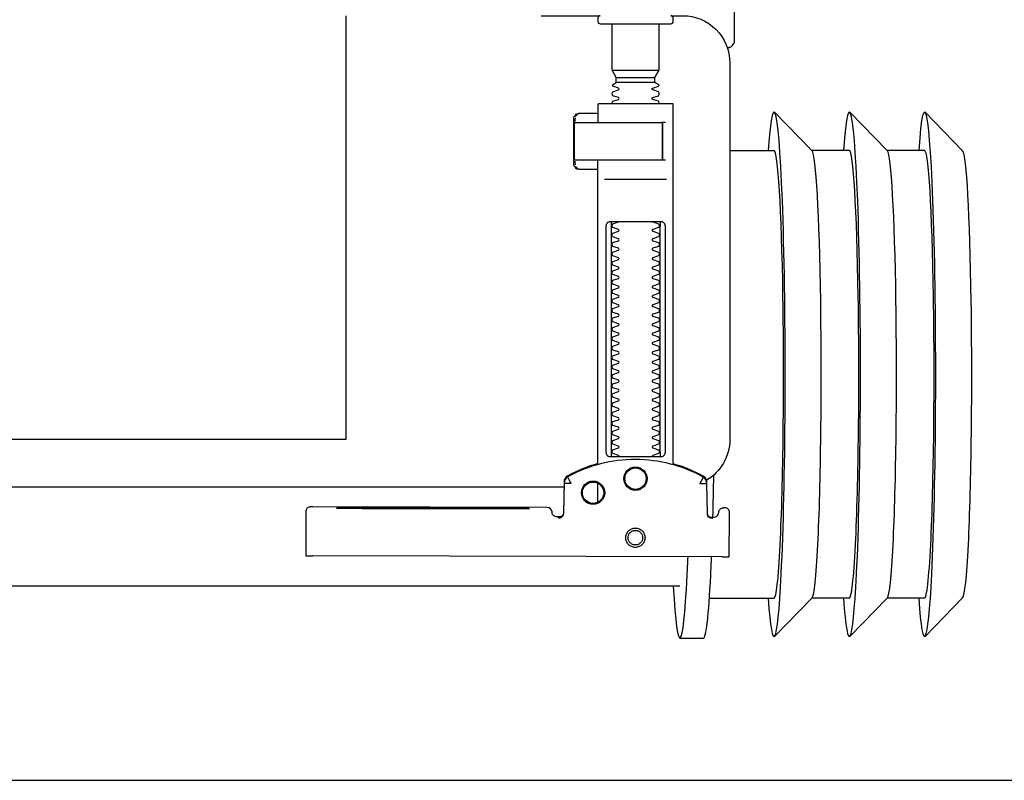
# Model space of a CAD drawing. Header units: millimetres. Extents: x 28600 to 181045, y -399112 to -163690.
# Tile 394 of 482: x 73942 to 73963, y -194640 to -194623. Entities that reach past the tile are written whole.
import ezdxf

# ---------------------------------------------------------------- set-up
doc = ezdxf.new("R2010")
doc.units = ezdxf.units.MM
doc.layers.get('0').update_dxf_attribs({"color": 8})
doc.layers.add('!! 0_ Istn-sciany', color=8, linetype='Continuous')
doc.layers.add('!!_@ wypos sanit nd', color=8, linetype='Continuous', plot=False)

# ---------------------------------------------------------------- blocks, each defined once
blk = doc.blocks.new('A$Cff2eaf8b')
for points in [[(-0.24945, 0.09108), (-0.24147, 0.09927)], [(-0.24136, 0.09113), (-0.23342, 0.09113), (-0.22548, 0.09927)], [(-0.22538, 0.09113), (-0.21743, 0.09113), (-0.2095, 0.09927)], [(-0.18941, 0.09963), (-0.19441, 0.09963)], [(-0.19567, 0.09113), (-0.20939, 0.09113)], [(-0.18941, 0.08863), (-0.04454, 0.08863), (-0.04035, 0.08853), (-0.03617, 0.08824), (-0.032, 0.08775), (-0.02786, 0.08707), (-0.02376, 0.08619), (-0.0197, 0.08513), (-0.0157, 0.08388), (-0.01176, 0.08244), (-0.00789, 0.08082), (-0.0041, 0.07902), (-0.0004, 0.07705), (0.0032, 0.0749), (0.0067, 0.0726), (0.01009, 0.07012), (0.01337, 0.0675)], [(-0.19839, 0.08237), (-0.11148, 0.08219)], [(-0.19594, 0.07411), (-0.19609, 0.07411), (-0.19639, 0.07411), (-0.19593, 0.07402), (-0.19578, 0.07396), (-0.19564, 0.07387), (-0.19551, 0.07376), (-0.1954, 0.07363), (-0.19532, 0.07349), (-0.19526, 0.07333), (-0.19523, 0.07317)], [(-0.16479, 0.06647), (-0.16466, 0.07302), (-0.16465, 0.07318), (-0.16461, 0.07333), (-0.16454, 0.07348), (-0.16445, 0.07361), (-0.16435, 0.07373), (-0.16422, 0.07383), (-0.16409, 0.07391), (-0.16394, 0.07396), (-0.16349, 0.07404), (-0.1638, 0.07405), (-0.16395, 0.07405)], [(-0.12195, 0.07209), (-0.15195, 0.07215)], [(-0.15195, 0.07205), (-0.12195, 0.07199)], [(-0.172, 0.07079), (-0.172, 0.06674)], [(0.16493, 0.0675), (-0.16477, 0.0675)], [(-0.172, 0.06279), (-0.172, -0.00182)], [(-0.1852, 0.06018), (-0.1852, 0.01218)], [(-0.1748, 0.01218), (-0.1748, 0.06018)], [(-0.11847, -0.0325), (-0.11847, 0.0575), (0.11153, 0.0575), (0.11153, -0.0325)], [(-0.17342, 0.00218), (-0.18659, 0.00218)], [(-0.172, 0.00012), (-0.17167, 0.00018), (-0.1682, 0.00018), (-0.1681, 0.00018), (-0.16799, 0.00016), (-0.16789, 0.00007), (-0.16779, 0.00006), (-0.16762, 0.00005), (-0.16752, 0.00005), (-0.16741, 0.00003), (-0.1673, -0.00004), (-0.16725, -0.00018), (-0.16725, -0.00044), (-0.16711, -0.00046), (-0.16701, -0.0005), (-0.16693, -0.00056), (-0.16688, -0.0007), (-0.16688, -0.01094), (-0.16692, -0.01107), (-0.16701, -0.01115), (-0.16725, -0.0112), (-0.16725, -0.01147), (-0.16728, -0.01157), (-0.16735, -0.01164), (-0.16746, -0.01168), (-0.16762, -0.01169), (-0.16775, -0.0117), (-0.16789, -0.01172), (-0.16797, -0.01179), (-0.16807, -0.01182), (-0.1682, -0.01182), (-0.17167, -0.01182), (-0.172, -0.01177)], [(-0.16829, 0.00017), (-0.16772, 0.00003), (-0.16738, -0.00042)], [(-0.18633, -0.00182), (-0.17526, -0.00182), (-0.17367, -0.00182)], [(-0.16723, -0.00083), (-0.16714, -0.00136), (-0.16713, -0.00163)], [(-0.24945, -0.00383), (-0.24147, -0.01202)], [(-0.24136, -0.00387), (-0.23342, -0.00387), (-0.22548, -0.01202)], [(-0.22538, -0.00387), (-0.21743, -0.00387), (-0.2095, -0.01202)], [(-0.2, -0.00387), (-0.20939, -0.00387)], [(-0.18633, -0.00982), (-0.18551, -0.00982), (-0.18567, -0.00972), (-0.1857, -0.00962)], [(-0.16713, -0.01002), (-0.16714, -0.01028), (-0.16723, -0.01081)], [(-0.16738, -0.01122), (-0.16772, -0.01167), (-0.16829, -0.01182)], [(-0.1841, -0.0183), (-0.1759, -0.0183)], [(-0.1759, -0.01936), (-0.1841, -0.01936)], [(-0.175, -0.02092), (-0.185, -0.02092)], [(-0.20001, -0.0258), (-0.19988, -0.02576), (-0.19976, -0.02573), (-0.19963, -0.02571), (-0.19948, -0.02571)], [(-0.20099, -0.02721), (-0.20099, -0.0722)]]:
    blk.add_lwpolyline(points)
for points in [[(-0.19989, 0.08236), (-0.19995, 0.07336, 0.009369), (-0.19994, 0.07293), (-0.19992, 0.07276), (-0.19986, 0.07259), (-0.19979, 0.07243), (-0.19968, 0.07229), (-0.19955, 0.07217), (-0.19941, 0.07208), (-0.19924, 0.07201), (-0.19908, 0.07197), (-0.19895, 0.07196), (-0.1988, 0.07196)], [(-0.16413, 0.07389), (-0.16324, 0.07389), (-0.16303, 0.07386), (-0.16283, 0.0738), (-0.16264, 0.07369), (-0.16249, 0.07354), (-0.16237, 0.07337), (-0.16228, 0.07317), (-0.16225, 0.07297, 0.002299), (-0.16224, 0.07285, 0.40455), (-0.16124, 0.07188), (-0.11145, 0.07178), (-0.11127, 0.07178), (-0.11111, 0.07178), (-0.111, 0.07178), (-0.11083, 0.07179), (-0.11065, 0.07183), (-0.11049, 0.0719), (-0.11033, 0.072), (-0.1102, 0.07212), (-0.11009, 0.07227), (-0.11001, 0.07243), (-0.10996, 0.07261), (-0.10995, 0.07279), (-0.10997, 0.08178), (-0.10998, 0.08217)], [(-0.19576, 0.07395), (-0.19665, 0.07395, 0.282591), (-0.19754, 0.0734), (-0.19758, 0.07331), (-0.19761, 0.0732), (-0.19763, 0.07311), (-0.19764, 0.07296, -0.415352), (-0.19865, 0.07196)], [(-0.19623, 0.07426), (-0.19588, 0.0742), (-0.19555, 0.07399), (-0.19533, 0.07367), (-0.19523, 0.07332), (-0.19513, 0.06676), (-0.19513, 0.0667, 0.265347), (-0.19435, 0.06544, 0.125711), (-0.17997, 0.06173, 0.125711), (-0.16558, 0.06538, 0.26954), (-0.1648, 0.06667), (-0.16467, 0.07322), (-0.16464, 0.07344), (-0.16456, 0.07365), (-0.16444, 0.07383), (-0.16428, 0.07399), (-0.1641, 0.0741), (-0.16389, 0.07417), (-0.16368, 0.0742)], [(-0.15993, -0.0325), (-0.17249, -0.0325, 0.405519), (-0.172, -0.032), (-0.172, -0.0313, 0.414214), (-0.1725, -0.0308), (-0.1875, -0.0308, 0.414214), (-0.188, -0.0313), (-0.188, -0.032, 0.405519), (-0.18751, -0.0325), (-0.19, -0.0325, -0.414214), (-0.2, -0.0225), (-0.2, 0.0575, -0.266001), (-0.19506, 0.06612)], [(-0.19513, 0.06651), (-0.19511, 0.06632), (-0.19509, 0.06622), (-0.19506, 0.06612), (-0.19503, 0.06602), (-0.19498, 0.06592), (-0.19493, 0.06582), (-0.19488, 0.06573), (-0.19482, 0.06564), (-0.19475, 0.06556), (-0.19468, 0.06548), (-0.1946, 0.06541), (-0.19452, 0.06535), (-0.19443, 0.06529), (-0.19434, 0.06524), (-0.19358, 0.06483), (-0.19281, 0.06445), (-0.19203, 0.0641), (-0.19125, 0.06376), (-0.19045, 0.06345), (-0.18964, 0.06316), (-0.18882, 0.06289), (-0.188, 0.06265), (-0.188, -0.01362, 0.414214), (-0.1878, -0.01382), (-0.17545, -0.01382), (-0.1722, -0.01382, 0.414214), (-0.172, -0.01362), (-0.172, -0.00982)], [(-0.172, 0.0626), (-0.17117, 0.06284), (-0.17034, 0.0631), (-0.16952, 0.06339), (-0.16872, 0.0637), (-0.16792, 0.06404), (-0.16713, 0.06439), (-0.16635, 0.06477), (-0.16558, 0.06518), (-0.16557, 0.06518, 0.269546), (-0.16479, 0.06647)], [(-0.18353, 0.01118, 0.182836), (-0.18364, 0.01127), (-0.18485, 0.01168, 0.050055), (-0.185, 0.01194), (-0.185, 0.01222, 0.050055), (-0.18485, 0.01248), (-0.18364, 0.01289, 0.719897), (-0.18364, 0.01327), (-0.18485, 0.01368, 0.050055), (-0.185, 0.01394), (-0.185, 0.01422, 0.050055), (-0.18485, 0.01448), (-0.18364, 0.01489, 0.719897), (-0.18364, 0.01527), (-0.18485, 0.01568, 0.050055), (-0.185, 0.01594), (-0.185, 0.01622, 0.050055), (-0.18485, 0.01648), (-0.18364, 0.01689, 0.719897), (-0.18364, 0.01727), (-0.18485, 0.01768, 0.050055), (-0.185, 0.01794), (-0.185, 0.01822, 0.050055), (-0.18485, 0.01848), (-0.18364, 0.01889, 0.719897), (-0.18364, 0.01927), (-0.18485, 0.01968, 0.050055), (-0.185, 0.01994), (-0.185, 0.02022, 0.050055), (-0.18485, 0.02048), (-0.18364, 0.02089, 0.719897), (-0.18364, 0.02127), (-0.18485, 0.02168, 0.050055), (-0.185, 0.02194), (-0.185, 0.02222, 0.050055), (-0.18485, 0.02248), (-0.18364, 0.02289, 0.719897), (-0.18364, 0.02327), (-0.18485, 0.02368, 0.050055), (-0.185, 0.02394), (-0.185, 0.02422, 0.050055), (-0.18485, 0.02448), (-0.18364, 0.02489, 0.719897), (-0.18364, 0.02527), (-0.18485, 0.02568, 0.050055), (-0.185, 0.02594), (-0.185, 0.02622, 0.050055), (-0.18485, 0.02648), (-0.18364, 0.02689, 0.719897), (-0.18364, 0.02727), (-0.18485, 0.02768, 0.050055), (-0.185, 0.02794), (-0.185, 0.02822, 0.050055), (-0.18485, 0.02848), (-0.18364, 0.02889, 0.719897), (-0.18364, 0.02927), (-0.18485, 0.02968, 0.050055), (-0.185, 0.02994), (-0.185, 0.03022, 0.050055), (-0.18485, 0.03048), (-0.18364, 0.03089, 0.719897), (-0.18364, 0.03127), (-0.18485, 0.03168, 0.050055), (-0.185, 0.03194), (-0.185, 0.03222, 0.050055), (-0.18485, 0.03248), (-0.18364, 0.03289, 0.719897), (-0.18364, 0.03327), (-0.18485, 0.03368, 0.050055), (-0.185, 0.03394), (-0.185, 0.03422, 0.050055), (-0.18485, 0.03448), (-0.18364, 0.03489, 0.719897), (-0.18364, 0.03527), (-0.18485, 0.03568, 0.050055), (-0.185, 0.03594), (-0.185, 0.03622, 0.050055), (-0.18485, 0.03648), (-0.18364, 0.03689, 0.719897), (-0.18364, 0.03727), (-0.18485, 0.03768, 0.050055), (-0.185, 0.03794), (-0.185, 0.03822, 0.050055), (-0.18485, 0.03848), (-0.18364, 0.03889, 0.719897), (-0.18364, 0.03927), (-0.18485, 0.03968, 0.050055), (-0.185, 0.03994), (-0.185, 0.04022, 0.050055), (-0.18485, 0.04048), (-0.18364, 0.04089, 0.719897), (-0.18364, 0.04127), (-0.18485, 0.04168, 0.050055), (-0.185, 0.04194), (-0.185, 0.04222, 0.050055), (-0.18485, 0.04248), (-0.18364, 0.04289, 0.719897), (-0.18364, 0.04327), (-0.18485, 0.04368, 0.050055), (-0.185, 0.04394), (-0.185, 0.04422, 0.050055), (-0.18485, 0.04448), (-0.18364, 0.04489, 0.719897), (-0.18364, 0.04527), (-0.18485, 0.04568, 0.050055), (-0.185, 0.04594), (-0.185, 0.04622, 0.050055), (-0.18485, 0.04648), (-0.18364, 0.04689, 0.719897), (-0.18364, 0.04727), (-0.18485, 0.04768, 0.050055), (-0.185, 0.04794), (-0.185, 0.04822, 0.050055), (-0.18485, 0.04848), (-0.18364, 0.04889, 0.719897), (-0.18364, 0.04927), (-0.18485, 0.04968, 0.050055), (-0.185, 0.04994), (-0.185, 0.05022, 0.050055), (-0.18485, 0.05048), (-0.18364, 0.05089, 0.719897), (-0.18364, 0.05127), (-0.18485, 0.05168, 0.050055), (-0.185, 0.05194), (-0.185, 0.05222, 0.050055), (-0.18485, 0.05248), (-0.18364, 0.05289, 0.719897), (-0.18364, 0.05327), (-0.18485, 0.05368, 0.050055), (-0.185, 0.05394), (-0.185, 0.05422, 0.050055), (-0.18485, 0.05448), (-0.18364, 0.05489, 0.719897), (-0.18364, 0.05527), (-0.18485, 0.05568, 0.050055), (-0.185, 0.05594), (-0.185, 0.05622, 0.050055), (-0.18485, 0.05648), (-0.18364, 0.05689, 0.719897), (-0.18364, 0.05727), (-0.18485, 0.05768, 0.050055), (-0.185, 0.05794), (-0.185, 0.05822, 0.050055), (-0.18485, 0.05848), (-0.18364, 0.05889, 0.719897), (-0.18364, 0.05927), (-0.18485, 0.05968, 0.050055), (-0.185, 0.05994), (-0.185, 0.06022, 0.050055), (-0.18485, 0.06048), (-0.18364, 0.06089, 0.474594), (-0.18353, 0.06118)], [(-0.17647, 0.06118, 0.474594), (-0.17636, 0.06089), (-0.17515, 0.06048, 0.050055), (-0.175, 0.06022), (-0.175, 0.05994, 0.050055), (-0.17515, 0.05968), (-0.17636, 0.05927, 0.719897), (-0.17636, 0.05889), (-0.17515, 0.05848, 0.050055), (-0.175, 0.05822), (-0.175, 0.05794, 0.050055), (-0.17515, 0.05768), (-0.17636, 0.05727, 0.719897), (-0.17636, 0.05689), (-0.17515, 0.05648, 0.050055), (-0.175, 0.05622), (-0.175, 0.05594, 0.050055), (-0.17515, 0.05568), (-0.17636, 0.05527, 0.719897), (-0.17636, 0.05489), (-0.17515, 0.05448, 0.050055), (-0.175, 0.05422), (-0.175, 0.05394, 0.050055), (-0.17515, 0.05368), (-0.17636, 0.05327, 0.719897), (-0.17636, 0.05289), (-0.17515, 0.05248, 0.050055), (-0.175, 0.05222), (-0.175, 0.05194, 0.050055), (-0.17515, 0.05168), (-0.17636, 0.05127, 0.719897), (-0.17636, 0.05089), (-0.17515, 0.05048, 0.050055), (-0.175, 0.05022), (-0.175, 0.04994, 0.050055), (-0.17515, 0.04968), (-0.17636, 0.04927, 0.719897), (-0.17636, 0.04889), (-0.17515, 0.04848, 0.050055), (-0.175, 0.04822), (-0.175, 0.04794, 0.050055), (-0.17515, 0.04768), (-0.17636, 0.04727, 0.719897), (-0.17636, 0.04689), (-0.17515, 0.04648, 0.050055), (-0.175, 0.04622), (-0.175, 0.04594, 0.050055), (-0.17515, 0.04568), (-0.17636, 0.04527, 0.719897), (-0.17636, 0.04489), (-0.17515, 0.04448, 0.050055), (-0.175, 0.04422), (-0.175, 0.04394, 0.050055), (-0.17515, 0.04368), (-0.17636, 0.04327, 0.719897), (-0.17636, 0.04289), (-0.17515, 0.04248, 0.050055), (-0.175, 0.04222), (-0.175, 0.04194, 0.050055), (-0.17515, 0.04168), (-0.17636, 0.04127, 0.719897), (-0.17636, 0.04089), (-0.17515, 0.04048, 0.050055), (-0.175, 0.04022), (-0.175, 0.03994, 0.050055), (-0.17515, 0.03968), (-0.17636, 0.03927, 0.719897), (-0.17636, 0.03889), (-0.17515, 0.03848, 0.050055), (-0.175, 0.03822), (-0.175, 0.03794, 0.050055), (-0.17515, 0.03768), (-0.17636, 0.03727, 0.719897), (-0.17636, 0.03689), (-0.17515, 0.03648, 0.050055), (-0.175, 0.03622), (-0.175, 0.03594, 0.050055), (-0.17515, 0.03568), (-0.17636, 0.03527, 0.719897), (-0.17636, 0.03489), (-0.17515, 0.03448, 0.050055), (-0.175, 0.03422), (-0.175, 0.03394, 0.050055), (-0.17515, 0.03368), (-0.17636, 0.03327, 0.719897), (-0.17636, 0.03289), (-0.17515, 0.03248, 0.050055), (-0.175, 0.03222), (-0.175, 0.03194, 0.050055), (-0.17515, 0.03168), (-0.17636, 0.03127, 0.719897), (-0.17636, 0.03089), (-0.17515, 0.03048, 0.050055), (-0.175, 0.03022), (-0.175, 0.02994, 0.050055), (-0.17515, 0.02968), (-0.17636, 0.02927, 0.719897), (-0.17636, 0.02889), (-0.17515, 0.02848, 0.050055), (-0.175, 0.02822), (-0.175, 0.02794, 0.050055), (-0.17515, 0.02768), (-0.17636, 0.02727, 0.719897), (-0.17636, 0.02689), (-0.17515, 0.02648, 0.050055), (-0.175, 0.02622), (-0.175, 0.02594, 0.050055), (-0.17515, 0.02568), (-0.17636, 0.02527, 0.719897), (-0.17636, 0.02489), (-0.17515, 0.02448, 0.050055), (-0.175, 0.02422), (-0.175, 0.02394, 0.050055), (-0.17515, 0.02368), (-0.17636, 0.02327, 0.719897), (-0.17636, 0.02289), (-0.17515, 0.02248, 0.050055), (-0.175, 0.02222), (-0.175, 0.02194, 0.050055), (-0.17515, 0.02168), (-0.17636, 0.02127, 0.719897), (-0.17636, 0.02089), (-0.17515, 0.02048, 0.050055), (-0.175, 0.02022), (-0.175, 0.01994, 0.050055), (-0.17515, 0.01968), (-0.17636, 0.01927, 0.719897), (-0.17636, 0.01889), (-0.17515, 0.01848, 0.050055), (-0.175, 0.01822), (-0.175, 0.01794, 0.050055), (-0.17515, 0.01768), (-0.17636, 0.01727, 0.719897), (-0.17636, 0.01689), (-0.17515, 0.01648, 0.050055), (-0.175, 0.01622), (-0.175, 0.01594, 0.050055), (-0.17515, 0.01568), (-0.17636, 0.01527, 0.719897), (-0.17636, 0.01489), (-0.17515, 0.01448, 0.050055), (-0.175, 0.01422), (-0.175, 0.01394, 0.050055), (-0.17515, 0.01368), (-0.17636, 0.01327, 0.719897), (-0.17636, 0.01289), (-0.17515, 0.01248, 0.050055), (-0.175, 0.01222), (-0.175, 0.01194, 0.050055), (-0.17515, 0.01168), (-0.17636, 0.01127, 0.182836), (-0.17647, 0.01118)], [(-0.1857, -0.00202), (-0.1857, -0.00962), (-0.1857, -0.00202), (-0.18567, -0.00192), (-0.18559, -0.00184), (-0.17696, -0.00182), (-0.16725, -0.00182, -0.414214), (-0.16705, -0.00202), (-0.16705, -0.00962, -0.414214), (-0.16725, -0.00982), (-0.18543, -0.00982), (-0.18553, -0.00978), (-0.1856, -0.00962)], [(-0.185, -0.01382), (-0.185, -0.01406, -0.050055), (-0.18485, -0.01432), (-0.18364, -0.01473, -0.719897), (-0.18364, -0.01511), (-0.18485, -0.01552, -0.050055), (-0.185, -0.01578), (-0.185, -0.01606, -0.050055), (-0.18485, -0.01632), (-0.18364, -0.01673, -0.719897), (-0.18364, -0.01711), (-0.18485, -0.01752, -0.050055), (-0.185, -0.01778), (-0.1841, -0.0183), (-0.1841, -0.01936), (-0.185, -0.02092), (-0.185, -0.0308)], [(-0.175, -0.01382), (-0.175, -0.01406, 0.050055), (-0.17515, -0.01432), (-0.17636, -0.01473, 0.719897), (-0.17636, -0.01511), (-0.17515, -0.01552, 0.050055), (-0.175, -0.01578), (-0.175, -0.01606, 0.050055), (-0.17515, -0.01632), (-0.17636, -0.01673, 0.719897), (-0.17636, -0.01711), (-0.17515, -0.01752, 0.050055), (-0.175, -0.01778), (-0.1759, -0.0183), (-0.1759, -0.01936), (-0.175, -0.02092), (-0.175, -0.0308)], [(-0.20011, -0.02584, 0.091301), (-0.20056, -0.02614, 0.198909), (-0.20099, -0.02721)], [(-0.19945, -0.02578, 0.170835), (-0.20011, -0.02584)]]:
    blk.add_lwpolyline(points, format="xyb")
for points in [[(-0.17994, 0.08038), (-0.17974, 0.08037), (-0.17954, 0.08034), (-0.17935, 0.08029), (-0.17916, 0.08022), (-0.17897, 0.08013), (-0.1788, 0.08003), (-0.17864, 0.07991), (-0.17849, 0.07978), (-0.17836, 0.07963), (-0.17824, 0.07947), (-0.17814, 0.07929), (-0.17805, 0.07911), (-0.17798, 0.07892), (-0.17793, 0.07873), (-0.17791, 0.07853), (-0.1779, 0.07833), (-0.17791, 0.07813), (-0.17794, 0.07793), (-0.17799, 0.07773), (-0.17805, 0.07754), (-0.17814, 0.07736), (-0.17824, 0.07719), (-0.17836, 0.07703), (-0.1785, 0.07688), (-0.17865, 0.07675), (-0.17881, 0.07663), (-0.17898, 0.07652), (-0.17916, 0.07644), (-0.17935, 0.07637), (-0.17955, 0.07632), (-0.17975, 0.07629), (-0.17995, 0.07628), (-0.18015, 0.07629), (-0.18035, 0.07632), (-0.18054, 0.07637), (-0.18073, 0.07644), (-0.18091, 0.07653), (-0.18109, 0.07663), (-0.18125, 0.07675), (-0.18139, 0.07689), (-0.18153, 0.07704), (-0.18165, 0.0772), (-0.18175, 0.07737), (-0.18184, 0.07755), (-0.1819, 0.07774), (-0.18195, 0.07794), (-0.18198, 0.07813), (-0.18199, 0.07834), (-0.18198, 0.07854), (-0.18195, 0.07873), (-0.1819, 0.07893), (-0.18183, 0.07912), (-0.18175, 0.0793), (-0.18164, 0.07947), (-0.18152, 0.07963), (-0.18139, 0.07978), (-0.18124, 0.07992), (-0.18108, 0.08004), (-0.18091, 0.08014), (-0.18072, 0.08022), (-0.18053, 0.08029), (-0.18034, 0.08034), (-0.18014, 0.08037)], [(-0.17994, 0.07987), (-0.17979, 0.07987), (-0.17964, 0.07984), (-0.17949, 0.07981), (-0.17935, 0.07976), (-0.17921, 0.07969), (-0.17908, 0.07961), (-0.17896, 0.07952), (-0.17885, 0.07942), (-0.17874, 0.07931), (-0.17865, 0.07918), (-0.17858, 0.07905), (-0.17851, 0.07892), (-0.17846, 0.07877), (-0.17842, 0.07862), (-0.1784, 0.07847), (-0.17839, 0.07832), (-0.1784, 0.07817), (-0.17842, 0.07802), (-0.17846, 0.07787), (-0.17851, 0.07773), (-0.17858, 0.07759), (-0.17866, 0.07746), (-0.17875, 0.07734), (-0.17885, 0.07723), (-0.17896, 0.07712), (-0.17909, 0.07703), (-0.17922, 0.07696), (-0.17935, 0.07689), (-0.1795, 0.07684), (-0.17964, 0.0768), (-0.1798, 0.07678), (-0.17995, 0.07677), (-0.1801, 0.07678), (-0.18025, 0.07681), (-0.1804, 0.07684), (-0.18054, 0.07689), (-0.18068, 0.07696), (-0.18081, 0.07704), (-0.18093, 0.07713), (-0.18104, 0.07723), (-0.18114, 0.07734), (-0.18123, 0.07747), (-0.18131, 0.0776), (-0.18138, 0.07773), (-0.18143, 0.07788), (-0.18146, 0.07803), (-0.18149, 0.07818), (-0.18149, 0.07833), (-0.18149, 0.07848), (-0.18146, 0.07863), (-0.18143, 0.07878), (-0.18137, 0.07892), (-0.18131, 0.07906), (-0.18123, 0.07919), (-0.18114, 0.07931), (-0.18104, 0.07942), (-0.18092, 0.07952), (-0.1808, 0.07962), (-0.18067, 0.07969), (-0.18053, 0.07976), (-0.18039, 0.07981), (-0.18024, 0.07985), (-0.18009, 0.07987)], [(-0.17471, 0.06118), (-0.17462, 0.06118), (-0.17454, 0.06117), (-0.17445, 0.06115), (-0.17437, 0.06113), (-0.17428, 0.06109), (-0.1742, 0.06105), (-0.17413, 0.061), (-0.17406, 0.06095), (-0.174, 0.06088), (-0.17394, 0.06081), (-0.17389, 0.06072), (-0.17384, 0.06062), (-0.17381, 0.06052), (-0.17378, 0.06041), (-0.17376, 0.06029), (-0.17376, 0.06018), (-0.17376, 0.01218), (-0.17376, 0.01206), (-0.17378, 0.01195), (-0.17381, 0.01184), (-0.17384, 0.01173), (-0.17389, 0.01164), (-0.17394, 0.01155), (-0.174, 0.01148), (-0.17406, 0.01141), (-0.17413, 0.01135), (-0.1742, 0.01131), (-0.17428, 0.01126), (-0.17437, 0.01123), (-0.17445, 0.01121), (-0.17454, 0.01119), (-0.17462, 0.01118), (-0.17471, 0.01118), (-0.18529, 0.01118), (-0.18538, 0.01118), (-0.18547, 0.01119), (-0.18555, 0.01121), (-0.18564, 0.01123), (-0.18572, 0.01126), (-0.1858, 0.01131), (-0.18587, 0.01135), (-0.18594, 0.01141), (-0.18601, 0.01148), (-0.18606, 0.01155), (-0.18612, 0.01164), (-0.18616, 0.01173), (-0.1862, 0.01184), (-0.18623, 0.01195), (-0.18624, 0.01206), (-0.18625, 0.01218), (-0.18625, 0.06018), (-0.18624, 0.06029), (-0.18623, 0.06041), (-0.1862, 0.06052), (-0.18616, 0.06062), (-0.18612, 0.06072), (-0.18606, 0.06081), (-0.18601, 0.06088), (-0.18594, 0.06095), (-0.18587, 0.061), (-0.1858, 0.06105), (-0.18572, 0.06109), (-0.18564, 0.06113), (-0.18555, 0.06115), (-0.18547, 0.06117), (-0.18538, 0.06118), (-0.18529, 0.06118)]]:
    blk.add_lwpolyline(points, close=True)
for points in [[(-0.19436, 0.06548), (-0.19435, 0.06548), (-0.19435, 0.06548), (-0.19435, 0.06548), (-0.19435, 0.06548), (-0.19435, 0.06548), (-0.19435, 0.06548), (-0.19435, 0.06548), (-0.19435, 0.06548), (-0.19435, 0.06548), (-0.19435, 0.06548), (-0.19435, 0.06548), (-0.19435, 0.06548), (-0.19435, 0.06548), (-0.19435, 0.06548), (-0.19435, 0.06548), (-0.19435, 0.06548), (-0.19435, 0.06548), (-0.19435, 0.06548), (-0.19435, 0.06549), (-0.19435, 0.06549), (-0.19435, 0.06549), (-0.19435, 0.06549), (-0.19435, 0.06549), (-0.19435, 0.06549), (-0.19435, 0.0655), (-0.19435, 0.0655), (-0.19434, 0.0655), (-0.19434, 0.06551), (-0.19434, 0.06551), (-0.19434, 0.06552), (-0.19433, 0.06552), (-0.19433, 0.06553), (-0.19433, 0.06553), (-0.19433, 0.06554), (-0.19432, 0.06554), (-0.19432, 0.06555), (-0.19432, 0.06555), (-0.19432, 0.06556), (-0.19431, 0.06556), (-0.19431, 0.06557), (-0.19431, 0.06558), (-0.1943, 0.06558), (-0.1943, 0.06559), (-0.19429, 0.0656), (-0.19429, 0.06561), (-0.19429, 0.06561), (-0.19428, 0.06562), (-0.19428, 0.06563), (-0.19427, 0.06564), (-0.19427, 0.06565), (-0.19426, 0.06566), (-0.19426, 0.06566), (-0.19425, 0.06567), (-0.19425, 0.06568), (-0.19424, 0.06569), (-0.19424, 0.0657), (-0.19423, 0.06571), (-0.19423, 0.06572), (-0.19422, 0.06573), (-0.19422, 0.06574), (-0.19421, 0.06575), (-0.1942, 0.06576), (-0.1942, 0.06578), (-0.19419, 0.06579), (-0.19419, 0.0658), (-0.19418, 0.06581), (-0.19417, 0.06582), (-0.19417, 0.06583), (-0.19416, 0.06585), (-0.19415, 0.06586), (-0.19414, 0.06588), (-0.19413, 0.06591), (-0.19411, 0.06594), (-0.1941, 0.06596), (-0.19408, 0.06599), (-0.19407, 0.06602), (-0.19405, 0.06605), (-0.19395, 0.06623), (-0.19393, 0.06626), (-0.1939, 0.06633), (-0.19388, 0.06636), (-0.19386, 0.0664), (-0.19384, 0.06643), (-0.19382, 0.06646), (-0.1938, 0.0665), (-0.19378, 0.06653), (-0.19377, 0.06657), (-0.19376, 0.06659), (-0.19375, 0.0666), (-0.19375, 0.0666), (-0.19374, 0.06662), (-0.19373, 0.06663), (-0.19372, 0.06664), (-0.19372, 0.06665), (-0.19371, 0.06666), (-0.19371, 0.06667), (-0.19371, 0.06667), (-0.1937, 0.06668), (-0.1937, 0.06668), (-0.1937, 0.06668), (-0.1937, 0.06669), (-0.1937, 0.06669), (-0.1937, 0.0667), (-0.19369, 0.06671), (-0.19369, 0.06671), (-0.19369, 0.06672), (-0.19368, 0.06672), (-0.19368, 0.06672), (-0.19368, 0.06673), (-0.19367, 0.06673), (-0.19367, 0.06674), (-0.19367, 0.06674), (-0.19366, 0.06674), (-0.19365, 0.06675), (-0.19365, 0.06675), (-0.19364, 0.06676), (-0.19364, 0.06676), (-0.19364, 0.06676), (-0.19364, 0.06677), (-0.19363, 0.06677), (-0.19363, 0.06678), (-0.19363, 0.06678), (-0.19363, 0.06678), (-0.19363, 0.06679), (-0.19363, 0.06679), (-0.19363, 0.0668), (-0.19363, 0.0668), (-0.19363, 0.06681), (-0.19364, 0.06681), (-0.19364, 0.06681), (-0.19364, 0.06682), (-0.19364, 0.06682), (-0.19364, 0.06682), (-0.19365, 0.06682), (-0.19365, 0.06682), (-0.19365, 0.06682), (-0.19365, 0.06682), (-0.19365, 0.06682), (-0.19366, 0.06682), (-0.19366, 0.06682), (-0.19366, 0.06682), (-0.19366, 0.06682), (-0.19366, 0.06682), (-0.19367, 0.06682), (-0.19367, 0.06682), (-0.19367, 0.06682), (-0.19367, 0.06682), (-0.19367, 0.06682), (-0.19368, 0.06682), (-0.19368, 0.06682), (-0.19369, 0.06682), (-0.19369, 0.06682), (-0.19369, 0.06681), (-0.1937, 0.06681), (-0.1937, 0.06681), (-0.19371, 0.06681), (-0.19371, 0.06681), (-0.19371, 0.06681), (-0.19371, 0.06681), (-0.19372, 0.0668), (-0.19372, 0.0668), (-0.19373, 0.0668), (-0.19373, 0.0668), (-0.19374, 0.0668), (-0.19374, 0.0668), (-0.19374, 0.0668), (-0.19375, 0.0668), (-0.19375, 0.06681), (-0.19376, 0.06681), (-0.19376, 0.06681), (-0.19377, 0.06681), (-0.19377, 0.06681), (-0.19377, 0.06681), (-0.19377, 0.06681), (-0.19378, 0.06681), (-0.19378, 0.06681), (-0.19378, 0.06681), (-0.19378, 0.06681), (-0.19379, 0.06681), (-0.19379, 0.06681), (-0.19379, 0.06681), (-0.19379, 0.06681), (-0.1938, 0.06681), (-0.1938, 0.06681), (-0.19381, 0.06681), (-0.19381, 0.06681), (-0.19382, 0.06681), (-0.19383, 0.06681), (-0.19383, 0.06681), (-0.19384, 0.06681), (-0.19385, 0.06681), (-0.19385, 0.06681), (-0.19386, 0.06681), (-0.19387, 0.06681), (-0.19388, 0.06681), (-0.19389, 0.06681), (-0.19389, 0.0668), (-0.1939, 0.0668), (-0.19391, 0.0668), (-0.19392, 0.0668), (-0.19397, 0.0668), (-0.19398, 0.0668), (-0.19399, 0.0668), (-0.194, 0.0668), (-0.19401, 0.0668), (-0.19402, 0.0668), (-0.19403, 0.0668), (-0.19405, 0.0668), (-0.19406, 0.0668), (-0.19407, 0.0668), (-0.19408, 0.0668), (-0.19409, 0.0668), (-0.1941, 0.0668), (-0.19412, 0.0668), (-0.19417, 0.0668), (-0.19419, 0.0668), (-0.19421, 0.0668), (-0.19424, 0.0668), (-0.19426, 0.0668), (-0.19429, 0.0668), (-0.19431, 0.0668), (-0.19433, 0.0668), (-0.19436, 0.0668), (-0.19438, 0.06679), (-0.19455, 0.06679), (-0.19457, 0.06679), (-0.19459, 0.06679), (-0.19461, 0.06679), (-0.19463, 0.06679), (-0.19464, 0.06679), (-0.19465, 0.06679), (-0.19466, 0.06679), (-0.19467, 0.06679), (-0.19468, 0.06679), (-0.19469, 0.06679), (-0.1947, 0.06679), (-0.19471, 0.06679), (-0.19472, 0.06679), (-0.19473, 0.06679), (-0.19474, 0.06679), (-0.19474, 0.06679), (-0.19475, 0.06679), (-0.19476, 0.06679), (-0.19477, 0.06679), (-0.19478, 0.06679), (-0.19479, 0.06679), (-0.1948, 0.06679), (-0.1948, 0.06679), (-0.19481, 0.06679), (-0.19482, 0.06678), (-0.19483, 0.06678), (-0.19484, 0.06678), (-0.19484, 0.06678), (-0.19485, 0.06678), (-0.19486, 0.06678), (-0.19487, 0.06678), (-0.19487, 0.06678), (-0.19488, 0.06678), (-0.19489, 0.06678), (-0.1949, 0.06678), (-0.1949, 0.06678), (-0.19491, 0.06678), (-0.19492, 0.06678), (-0.19492, 0.06678), (-0.19493, 0.06678), (-0.19494, 0.06678), (-0.19494, 0.06678), (-0.19495, 0.06678), (-0.19496, 0.06678), (-0.19496, 0.06678), (-0.19497, 0.06678), (-0.19499, 0.06678), (-0.19499, 0.06678), (-0.195, 0.06678), (-0.195, 0.06678), (-0.19501, 0.06678), (-0.19501, 0.06678), (-0.19502, 0.06678), (-0.19502, 0.06678), (-0.19503, 0.06678), (-0.19503, 0.06678), (-0.19504, 0.06678), (-0.19504, 0.06678), (-0.19505, 0.06678), (-0.19505, 0.06678), (-0.19505, 0.06678), (-0.19506, 0.06678), (-0.19506, 0.06678), (-0.19507, 0.06678), (-0.19507, 0.06678), (-0.19507, 0.06678), (-0.19508, 0.06678), (-0.19508, 0.06678), (-0.19508, 0.06678), (-0.19509, 0.06678), (-0.19509, 0.06678), (-0.19509, 0.06678), (-0.1951, 0.06678), (-0.1951, 0.06678), (-0.1951, 0.06678), (-0.19511, 0.06678), (-0.19511, 0.06678), (-0.19511, 0.06678), (-0.19511, 0.06678), (-0.19511, 0.06678), (-0.19512, 0.06678), (-0.19512, 0.06678), (-0.19512, 0.06678), (-0.19512, 0.06678), (-0.19512, 0.06678), (-0.19512, 0.06678), (-0.19513, 0.06678), (-0.19513, 0.06677), (-0.19513, 0.06677), (-0.19513, 0.06677), (-0.19513, 0.06677), (-0.19513, 0.06677), (-0.19513, 0.06677), (-0.19513, 0.06677), (-0.19513, 0.06677), (-0.19513, 0.06677), (-0.19513, 0.06677), (-0.19513, 0.06677), (-0.19513, 0.06677), (-0.19513, 0.06677), (-0.19513, 0.06677), (-0.19513, 0.06677), (-0.19513, 0.06678), (-0.19513, 0.06678), (-0.19513, 0.06678), (-0.19513, 0.06678), (-0.19513, 0.06678), (-0.19513, 0.06678), (-0.19513, 0.06678), (-0.19513, 0.06678), (-0.19513, 0.06678), (-0.19513, 0.06678), (-0.19513, 0.06678), (-0.19513, 0.06678), (-0.19513, 0.06678), (-0.19513, 0.06678), (-0.19513, 0.06678), (-0.19513, 0.06677), (-0.19513, 0.06677, 0.269547)], [(-0.1648, 0.06671), (-0.16481, 0.06671), (-0.16485, 0.06672), (-0.16497, 0.06672), (-0.16603, 0.06675), (-0.16612, 0.06675), (-0.16616, 0.06675), (-0.1662, 0.06675), (-0.16623, 0.06676), (-0.16627, 0.06677), (-0.1663, 0.06675), (-0.1663, 0.06672), (-0.16628, 0.0667), (-0.16625, 0.06667), (-0.16623, 0.06663), (-0.16622, 0.0666), (-0.1662, 0.06657), (-0.16561, 0.06549), (-0.1656, 0.06545), (-0.16558, 0.06542, 0.269546)]]:
    blk.add_lwpolyline(points, format="xyb", close=True)
for centre, radius in [((-0.17096, 0.06877), 0.00247), ((-0.17096, 0.06877), 0.00227), ((-0.17997, 0.06579), 0.00247), ((-0.17997, 0.06579), 0.00227)]:
    blk.add_circle(centre, radius)
for centre, major_axis, ratio, start_param, end_param in [((-0.24136, 0.04363), (0, 0.0557), 0.04256, 5.733752, 6.988802), ((-0.22538, 0.04363), (0, 0.0557), 0.04256, 5.733752, 6.988802), ((-0.20939, 0.04363), (0, 0.0557), 0.04256, 5.733752, 6.988802), ((-0.18941, 0.04363), (0, 0.056), 0.04256, 5.645661, 6.988802), ((-0.19441, 0.04363), (0, 0.056), 0.04256, 0, 0.705617), ((-0.24936, 0.04363), (0, 0.0475), 0.04256, 0.043665, 0.705617), ((-0.24136, 0.04363), (0, 0.0475), 0.04256, 0, 0.705617), ((-0.23337, 0.04363), (0, 0.0475), 0.04256, 0.043665, 0.705617), ((-0.22538, 0.04363), (0, 0.0475), 0.04256, 0, 0.705617), ((-0.21739, 0.04363), (0, 0.0475), 0.04256, 0.043665, 0.705617), ((-0.20939, 0.04363), (0, 0.0475), 0.04256, 0, 0.705617), ((-0.24136, 0.04363), (0, 0.0557), 0.04256, 0.705617, 3.691026), ((-0.22538, 0.04363), (0, 0.0557), 0.04256, 0.705617, 3.691026), ((-0.20939, 0.04363), (0, 0.0557), 0.04256, 0.705617, 3.691026), ((-0.19441, 0.04363), (0, 0.056), 0.04256, 0.705617, 0.806963), ((-0.18941, 0.04363), (0, 0.056), 0.04256, 0.705617, 0.807212), ((-0.19839, 0.08235), (-0.0015, 0), 0.008726, 4.712674, 6.283151), ((-0.11148, 0.08218), (-0.0015, 0), 0.008726, 3.141878, 4.712682), ((-0.24936, 0.04363), (0, 0.0475), 0.04256, 0.705617, 3.097928), ((-0.24136, 0.04363), (0, 0.0475), 0.04256, 0.705617, 3.141593), ((-0.23337, 0.04363), (0, 0.0475), 0.04256, 0.705617, 3.097928), ((-0.22538, 0.04363), (0, 0.0475), 0.04256, 0.705617, 3.141593), ((-0.21739, 0.04363), (0, 0.0475), 0.04256, 0.705617, 3.097928), ((-0.20939, 0.04363), (0, 0.0475), 0.04256, 0.705617, 3.141593), ((-0.19664, 0.07495), (-0.000002, -0.001), 0.000289, 6.274459, 6.283185), ((-0.19441, 0.04363), (0, 0.056), 0.04256, 0.998527, 1.179108), ((-0.16324, 0.07489), (-0.000002, -0.001), 0.000289, 6.274459, 6.283185), ((-0.19879, 0.07296), (-0.000011, -0.001), 0.706875, 0, 0.012337), ((-0.19844, 0.07196), (-0.000501, 0.000001), 0.008726, 0.786107, 1.14947), ((-0.19864, 0.07296), (-0.000006, -0.001), 0.408573, 0, 0.00956), ((-0.15195, 0.0721), (0.0055, -0.00001), 0.008726, 1.571085, 4.712678), ((-0.12195, 0.07204), (0.0055, -0.00001), 0.008726, 4.712678, 7.854271), ((-0.19463, 0.06658), (-0.0005, -0.000008), 0.017454, 0, 0.000137), ((-0.1653, 0.06668), (0.0005, -0.00001), 0.000006, 6.282744, 6.283185), ((-0.1852, 0.06018), (0, 0.001), 0.000289, 4.712389, 6.283185), ((-0.1748, 0.06018), (0, -0.001), 0.000289, 1.570796, 3.141593), ((-0.1852, 0.01218), (0, -0.001), 0.000289, 0, 1.570796), ((-0.1748, 0.01218), (0, -0.001), 0.000289, 0, 1.570796), ((-0.16763, -0.00015), (0.000004, 0.0002), 0.133184, 0.00502, 0.005026), ((-0.16723, -0.00065), (0.000013, 0.0002), 0.223, 0.006306, 0.006351), ((-0.16763, -0.01149), (0.000004, -0.0002), 0.133184, 6.278107, 6.278112), ((-0.16723, -0.011), (0.000013, -0.0002), 0.223, 6.276731, 6.276777)]:
    blk.add_ellipse(centre, major_axis=major_axis, ratio=ratio, start_param=start_param, end_param=end_param)

msp = doc.modelspace()

# ---------------------------------------------------------------- linework, layer by layer
at = {"layer": '!! 0_ Istn-sciany'}
msp.add_lwpolyline([(73814.42327, -194639.5883), (74092.42327, -194639.5883)], dxfattribs=at)

# ---------------------------------------------------------------- block references
at = {"layer": '!!_@ wypos sanit nd', "xscale": 100, "yscale": 100, "zscale": 100, "rotation": 180}
msp.add_blockref('A$Cff2eaf8b', (73937.4231, -194626.6053), dxfattribs=at)

doc.saveas('drawing.dxf')
